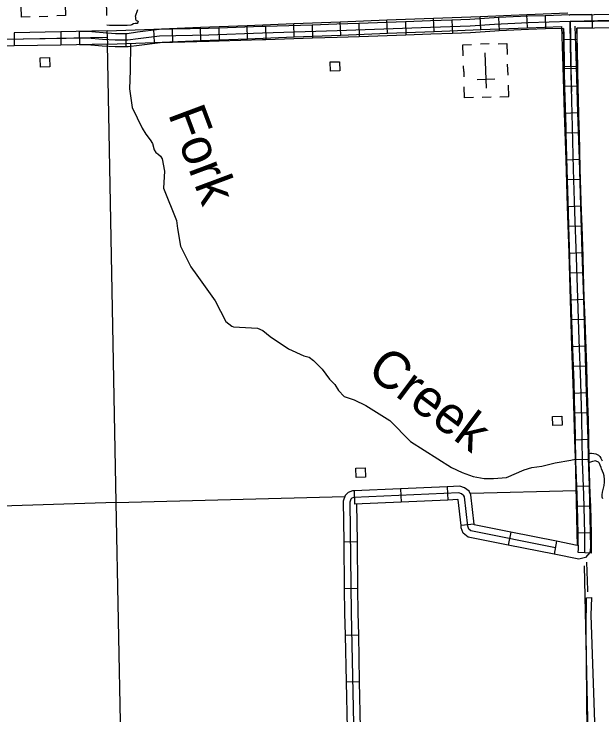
# Model space of a CAD drawing. Extents: x 1084508 to 1142749, y 1057638 to 1093403.
# Drawn here: x 1109281 to 1111369, y 1070069 to 1072558 of the extents above; entities that cross this region are included whole.
import ezdxf

# ---------------------------------------------------------------- set-up
doc = ezdxf.new("R2010")
doc.units = 0
for name, color, linetype in [('Level 2', 7, 'Continuous'), ('Level 32', 7, 'Continuous'), ('Level 35', 7, 'Continuous'), ('Level 47', 7, 'Continuous'), ('Level 5', 7, 'Continuous'), ('Level 56', 7, 'Continuous'), ('Level 57', 7, 'Continuous')]:
    doc.layers.add(name, color=color, linetype=linetype)

msp = doc.modelspace()

# ---------------------------------------------------------------- linework, layer by layer
at = {"layer": 'Level 2'}
for points in [[(1109611.1, 1072552.7), (1109576.8, 1074143.1), (1109546.8, 1075817.6), (1109506.3, 1077131.6)], [(1111314.5, 1070611.5), (1111317.9, 1070512.7), (1111318, 1070506.6)], [(1111366.6, 1068307.5), (1111337.4, 1069184.6), (1111306.7, 1070598.6)]]:
    msp.add_lwpolyline(points, dxfattribs=at)
at = {"layer": 'Level 32'}
for p, q in [((1110938.6, 1072502.4), (1110936.8, 1072549.4)), ((1111104.2, 1072508.8), (1111102.4, 1072555.9)), ((1111167.7, 1072551.6), (1111169.1, 1072504.6)), ((1111333.5, 1072556.1), (1111334.6, 1072509)), ((1110276.2, 1072476.5), (1110274.3, 1072523.6)), ((1110441.8, 1072483), (1110439.9, 1072530)), ((1110505.2, 1072524.1), (1110506.9, 1072477)), ((1110607.4, 1072489.5), (1110605.6, 1072536.5)), ((1110670.9, 1072530.1), (1110672.6, 1072483)), ((1110773, 1072495.9), (1110771.2, 1072543)), ((1110836.5, 1072536.1), (1110838.2, 1072489)), ((1111001.7, 1072544.8), (1111003.9, 1072497.8)), ((1109779.4, 1072457.1), (1109777.5, 1072504.2)), ((1109843, 1072503.7), (1109844, 1072456.6)), ((1109945, 1072463.6), (1109943.1, 1072510.6)), ((1110008.3, 1072507.9), (1110010, 1072460.8)), ((1110110.6, 1072470.1), (1110108.7, 1072517.1)), ((1110174.1, 1072513.6), (1110175.5, 1072466.6)), ((1110339.7, 1072518.6), (1110341.2, 1072471.6)), ((1109281, 1072491.4), (1109281.9, 1072444.3)), ((1109446.7, 1072494.5), (1109447.6, 1072447.5)), ((1109512.9, 1072495.4), (1109513.8, 1072448.4)), ((1109613.8, 1072450.7), (1109611.9, 1072497.7)), ((1109678.7, 1072487.9), (1109678.7, 1072440.9)), ((1111280.5, 1072467.1), (1111233.4, 1072466.3)), ((1111230.1, 1072371.7), (1111277.2, 1072373.1)), ((1111235.4, 1072364.6), (1111282.5, 1072365.5)), ((1111284.7, 1072301.7), (1111237.6, 1072300.4)), ((1111235.3, 1072206), (1111282.4, 1072207.5)), ((1111289, 1072136), (1111241.9, 1072134.8)), ((1111240.5, 1072040.4), (1111287.6, 1072041.8)), ((1111293.3, 1071970.4), (1111246.2, 1071969)), ((1111245.7, 1071874.7), (1111292.8, 1071876.2)), ((1111298.4, 1071804.8), (1111251.3, 1071803.3)), ((1111250.9, 1071709.1), (1111297.9, 1071710.5)), ((1111303.6, 1071639.2), (1111256.6, 1071637.7)), ((1111256.1, 1071543.4), (1111303.1, 1071544.9)), ((1111309.2, 1071473.6), (1111262.2, 1071471.9)), ((1111261.3, 1071377.8), (1111308.3, 1071379.2)), ((1111315.1, 1071308), (1111268.1, 1071306.3)), ((1111266.5, 1071212.1), (1111313.5, 1071213.6)), ((1111320.2, 1071142.2), (1111273.1, 1071140.8)), ((1111271.6, 1071046.5), (1111318.7, 1071047.9)), ((1111323.8, 1070976.3), (1111276.7, 1070975.3)), ((1111276.2, 1070880.9), (1111323.3, 1070882.1)), ((1110488.6, 1070865.1), (1110490.6, 1070818)), ((1110654.1, 1070872.2), (1110656.2, 1070825.1)), ((1110819.7, 1070879.3), (1110821.7, 1070832.2)), ((1111329, 1070810.9), (1111282, 1070809.5)), ((1110915.5, 1070746.7), (1110868.7, 1070741.5)), ((1111045.7, 1070718.3), (1111036.5, 1070672.1)), ((1111280.4, 1070715.3), (1111327.5, 1070716.5)), ((1110452.2, 1070684), (1110499.2, 1070684.6)), ((1111208.2, 1070685.8), (1111199, 1070639.7)), ((1111208.2, 1070685.8), (1111199, 1070639.7)), ((1111331.5, 1070643.3), (1111284.5, 1070645.7)), ((1110454.1, 1070518.3), (1110501.2, 1070518.8)), ((1110456.8, 1070352.4), (1110503.9, 1070353.3)), ((1110460.3, 1070186.7), (1110507.4, 1070187.7))]:
    msp.add_line(p, q, dxfattribs=at)
for points in [[(1110771.2, 1072543), (1110936.8, 1072549.4)], [(1110936.8, 1072549.4), (1111102.4, 1072555.9)], [(1111167.7, 1072551.6), (1111106.4, 1072549.7), (1111001.7, 1072544.8)], [(1111102.4, 1072555.9), (1111247.9, 1072561.6)], [(1111333.5, 1072556.1), (1111255.4, 1072554.3), (1111167.7, 1072551.6)], [(1111252.4, 1072554.2), (1111255.5, 1072554.2), (1111341.5, 1072555.7), (1111421.3, 1072556.7)], [(1111255.9, 1072530.7), (1111341.9, 1072532.2), (1111466.7, 1072533.8), (1111618.1, 1072538.3), (1111696, 1072540.4), (1111882.3, 1072545.2), (1112007, 1072548.1), (1112128.3, 1072551)], [(1111665.4, 1072540.4), (1111518.9, 1072536.5), (1111404.2, 1072534.2), (1111256.1, 1072530.8), (1111107.3, 1072526.2), (1110987.5, 1072520.5), (1110900.6, 1072514.9), (1110760.6, 1072509.8), (1110428.4, 1072497.8), (1110163, 1072489.8), (1109972.9, 1072483.1), (1109798.1, 1072479.1), (1109722.1, 1072469.7), (1109684.7, 1072464.4), (1109640.7, 1072464.4), (1109595.4, 1072467.1), (1109542, 1072472.4), (1109391.3, 1072469.7), (1109084.4, 1072464.4)], [(1110108.7, 1072517.1), (1110274.3, 1072523.6)], [(1110274.3, 1072523.6), (1110439.9, 1072530)], [(1110505.2, 1072524.1), (1110427.7, 1072521.3), (1110339.7, 1072518.6)], [(1110439.9, 1072530), (1110605.6, 1072536.5)], [(1110670.9, 1072530.1), (1110505.2, 1072524.1)], [(1110605.6, 1072536.5), (1110771.2, 1072543)], [(1110836.5, 1072536.1), (1110759.8, 1072533.3), (1110670.9, 1072530.1)], [(1111001.7, 1072544.8), (1110986.2, 1072544), (1110899.4, 1072538.4), (1110836.5, 1072536.1)], [(1111308, 1070644.5), (1111308.7, 1070657.9), (1111308.5, 1070686.5), (1111307.9, 1070711), (1111306.9, 1070762.1), (1111304.3, 1070851), (1111300.4, 1070969.1), (1111297.2, 1071120.3), (1111293.6, 1071249.9), (1111288.2, 1071401.2), (1111283, 1071549.3), (1111278.3, 1071694.4), (1111273.2, 1071855.1), (1111268.6, 1072006.7), (1111265, 1072155.9), (1111261.2, 1072298.1), (1111257.4, 1072444), (1111255.9, 1072530.7)], [(1111256.1, 1072530.8), (1111256.8, 1072484.6), (1111259, 1072361.3), (1111261.2, 1072283)], [(1109611.9, 1072497.7), (1109777.5, 1072504.2)], [(1109843, 1072503.7), (1109796.4, 1072502.6), (1109719, 1072493.1), (1109683.1, 1072487.9), (1109678.7, 1072487.9)], [(1109777.5, 1072504.2), (1109943.1, 1072510.6)], [(1110008.3, 1072507.9), (1109972.2, 1072506.6), (1109843, 1072503.7)], [(1109943.1, 1072510.6), (1110108.7, 1072517.1)], [(1110174.1, 1072513.6), (1110162.2, 1072513.3), (1110008.3, 1072507.9)], [(1110339.7, 1072518.6), (1110174.1, 1072513.6)], [(1110773, 1072495.9), (1110938.6, 1072502.4)], [(1110938.6, 1072502.4), (1111104.2, 1072508.8)], [(1111169.1, 1072504.6), (1111108.2, 1072502.7), (1111003.9, 1072497.8)], [(1111104.2, 1072508.8), (1111224.9, 1072513.6)], [(1111232.9, 1072506.5), (1111169.1, 1072504.6)], [(1111224.9, 1072513.6), (1111230.1, 1072371.7)], [(1111233.4, 1072466.3), (1111232.7, 1072506.4)], [(1111232.9, 1072506.5), (1111233.3, 1072484.2), (1111235.4, 1072364.6)], [(1111272.7, 1072515.1), (1111277.2, 1072373.1)], [(1111279.8, 1072507.6), (1111342.2, 1072508.7), (1111421.9, 1072509.7)], [(1111280.5, 1072467.1), (1111279.8, 1072507.6)], [(1111334.6, 1072509), (1111280, 1072507.8)], [(1111280, 1072507.8), (1111280.4, 1072485), (1111282.5, 1072365.5)], [(1109612.8, 1072474.2), (1108892, 1072460.4)], [(1109446.7, 1072494.5), (1109281, 1072491.4)], [(1109611.9, 1072497.7), (1109446.7, 1072494.5)], [(1109678.7, 1072487.9), (1109641.4, 1072487.9), (1109597.2, 1072490.5), (1109543, 1072496), (1109512.9, 1072495.4)], [(1110110.6, 1072470.1), (1110276.2, 1072476.5)], [(1110276.2, 1072476.5), (1110441.8, 1072483)], [(1110506.9, 1072477), (1110429.2, 1072474.2), (1110341.2, 1072471.6)], [(1110441.8, 1072483), (1110607.4, 1072489.5)], [(1110672.6, 1072483), (1110506.9, 1072477)], [(1110607.4, 1072489.5), (1110773, 1072495.9)], [(1110838.2, 1072489), (1110761.5, 1072486.2), (1110672.6, 1072483)], [(1111003.9, 1072497.8), (1110988.8, 1072497), (1110901.8, 1072491.4), (1110838.2, 1072489)], [(1109613.8, 1072450.7), (1109447.6, 1072447.5)], [(1109678.7, 1072440.9), (1109640, 1072440.9), (1109593.5, 1072443.6), (1109541, 1072448.8), (1109513.8, 1072448.4)], [(1109613.8, 1072450.7), (1109779.4, 1072457.1)], [(1109844, 1072456.6), (1109799.8, 1072455.6), (1109725.2, 1072446.4), (1109686.4, 1072440.9), (1109678.7, 1072440.9)], [(1109779.4, 1072457.1), (1109945, 1072463.6)], [(1110010, 1072460.8), (1109973.6, 1072459.6), (1109844, 1072456.6)], [(1109945, 1072463.6), (1110110.6, 1072470.1)], [(1110175.5, 1072466.6), (1110163.7, 1072466.2), (1110010, 1072460.8)], [(1110341.2, 1072471.6), (1110175.5, 1072466.6)], [(1111237.6, 1072300.4), (1111233.8, 1072443.5), (1111233.4, 1072466.3)], [(1111284.7, 1072301.7), (1111280.9, 1072444.5), (1111280.5, 1072467.1)], [(1109281.9, 1072444.3), (1109116.2, 1072441.1)], [(1109447.6, 1072447.5), (1109281.9, 1072444.3)], [(1111230.1, 1072371.7), (1111235.3, 1072206)], [(1111277.2, 1072373.1), (1111282.4, 1072207.5)], [(1111241.9, 1072134.8), (1111241.4, 1072155.3), (1111237.7, 1072297.4), (1111237.6, 1072300.4)], [(1111289, 1072136), (1111288.5, 1072156.5), (1111284.8, 1072298.7), (1111284.7, 1072301.7)], [(1111235.3, 1072206), (1111240.5, 1072040.4)], [(1111282.4, 1072207.5), (1111287.6, 1072041.8)], [(1111246.2, 1071969), (1111245.1, 1072006.1), (1111241.9, 1072134.8)], [(1111293.3, 1071970.4), (1111292.2, 1072007.4), (1111289, 1072136)], [(1111240.5, 1072040.4), (1111245.7, 1071874.7)], [(1111287.6, 1072041.8), (1111292.8, 1071876.2)], [(1111251.3, 1071803.3), (1111249.7, 1071854.3), (1111246.2, 1071969)], [(1111298.4, 1071804.8), (1111296.7, 1071855.8), (1111293.3, 1071970.4)], [(1111292.8, 1071876.2), (1111297.9, 1071710.5)], [(1111245.7, 1071874.7), (1111250.9, 1071709.1)], [(1111256.6, 1071637.7), (1111254.8, 1071693.7), (1111251.3, 1071803.3)], [(1111303.6, 1071639.2), (1111301.8, 1071695.2), (1111298.4, 1071804.8)], [(1111250.9, 1071709.1), (1111256.1, 1071543.4)], [(1111297.9, 1071710.5), (1111303.1, 1071544.9)], [(1111262.2, 1071471.9), (1111259.4, 1071548.5), (1111256.6, 1071637.7)], [(1111309.2, 1071473.6), (1111306.5, 1071550.1), (1111303.6, 1071639.2)], [(1111256.1, 1071543.4), (1111261.3, 1071377.8)], [(1111303.1, 1071544.9), (1111308.3, 1071379.2)], [(1111268.1, 1071306.3), (1111264.7, 1071400.4), (1111262.2, 1071471.9)], [(1111315.1, 1071308), (1111311.8, 1071402.1), (1111309.2, 1071473.6)], [(1111308.3, 1071379.2), (1111313.5, 1071213.6)], [(1111261.3, 1071377.8), (1111266.5, 1071212.1)], [(1111273.1, 1071140.8), (1111270.1, 1071249.1), (1111268.1, 1071306.3)], [(1111320.2, 1071142.2), (1111317.1, 1071250.6), (1111315.1, 1071308)], [(1111266.5, 1071212.1), (1111271.6, 1071046.5)], [(1111313.5, 1071213.6), (1111318.7, 1071047.9)], [(1111276.7, 1070975.3), (1111273.7, 1071119.7), (1111273.1, 1071140.8)], [(1111323.8, 1070976.3), (1111320.8, 1071120.9), (1111320.2, 1071142.2)], [(1111271.6, 1071046.5), (1111273.7, 1070981.5), (1111276.2, 1070880.9)], [(1111318.7, 1071047.9), (1111320.7, 1070982.9), (1111323.3, 1070882.1)], [(1111282, 1070809.5), (1111280.7, 1070850.3), (1111276.9, 1070968.5), (1111276.7, 1070975.3)], [(1111329, 1070810.9), (1111327.8, 1070851.8), (1111324, 1070969.8), (1111323.8, 1070976.3)], [(1110915.5, 1070746.7), (1110903.9, 1070850.5), (1110897.6, 1070863.1), (1110880.9, 1070875.9), (1110863.8, 1070881.1), (1110819.7, 1070879.3)], [(1111276.2, 1070880.9), (1111280.4, 1070715.3)], [(1111323.3, 1070882.1), (1111327.5, 1070716.5)], [(1110488.6, 1070865.1), (1110483.3, 1070864.8), (1110468.3, 1070859.4), (1110456.7, 1070848.1), (1110450.5, 1070828.1), (1110452.2, 1070684)], [(1111203.6, 1070662.8), (1110903.9, 1070722.6), (1110896.2, 1070728.7), (1110892.7, 1070738.9), (1110881, 1070843.7), (1110878.9, 1070847.7), (1110869.9, 1070854.6), (1110860.7, 1070857.4), (1110487.9, 1070841.5), (1110481.1, 1070839), (1110477.4, 1070835.4), (1110474, 1070824.6), (1110478.7, 1070431.3), (1110488.1, 1069980.9), (1110508.2, 1069458.5), (1110516.7, 1068862.4), (1110519.6, 1068337.8)], [(1110654.1, 1070872.2), (1110488.6, 1070865.1)], [(1110819.7, 1070879.3), (1110654.1, 1070872.2)], [(1110821.7, 1070832.2), (1110656.2, 1070825.1)], [(1110868.7, 1070741.5), (1110858.4, 1070833.5), (1110857.7, 1070833.8), (1110821.7, 1070832.2)], [(1110656.2, 1070825.1), (1110490.6, 1070818)], [(1110497.7, 1070818.3), (1110499.2, 1070684.6)], [(1111284.5, 1070645.7), (1111285.2, 1070658.4), (1111285, 1070686.1), (1111284.4, 1070710.5), (1111283.4, 1070761.5), (1111282, 1070809.5)], [(1111331.5, 1070643.3), (1111332.2, 1070657.4), (1111332, 1070686.8), (1111331.5, 1070711.5), (1111330.5, 1070762.7), (1111329, 1070810.9)], [(1111036.5, 1070672.1), (1110893.9, 1070700.7), (1110876.2, 1070714.4), (1110869.6, 1070733.8), (1110868.7, 1070741.5)], [(1111045.7, 1070718.3), (1110915.8, 1070744.3), (1110915.5, 1070746.7)], [(1111208.2, 1070685.8), (1111045.7, 1070718.3)], [(1111280.4, 1070715.3), (1111281.5, 1070671.2)], [(1111327.5, 1070716.5), (1111328.8, 1070663.1), (1111326.1, 1070645.6), (1111311, 1070627.6), (1111287.2, 1070622)], [(1110452.2, 1070684), (1110454.1, 1070518.3)], [(1110499.2, 1070684.6), (1110501.2, 1070518.8)], [(1111281.5, 1070671.2), (1111208.2, 1070685.8)], [(1111199, 1070639.7), (1111036.5, 1070672.1)], [(1111287.2, 1070622), (1111199, 1070639.7)], [(1110454.1, 1070518.3), (1110455.2, 1070431), (1110456.8, 1070352.4)], [(1110501.2, 1070518.8), (1110502.2, 1070431.7), (1110503.9, 1070353.3)], [(1110456.8, 1070352.4), (1110460.3, 1070186.7)], [(1110503.9, 1070353.3), (1110507.4, 1070187.7)], [(1110460.3, 1070186.7), (1110463.8, 1070021)], [(1110507.4, 1070187.7), (1110510.8, 1070022)]]:
    msp.add_lwpolyline(points, dxfattribs=at)
at = {"layer": 'Level 35'}
for points in [[(1109694.1, 1072453.8), (1109693.4, 1072356.6), (1109691.7, 1072291.7), (1109700.6, 1072225.6), (1109735.7, 1072152), (1109748.9, 1072131), (1109764.9, 1072111.1), (1109772.8, 1072098.4), (1109778.9, 1072075.3), (1109785.1, 1072066), (1109792.1, 1072061.8), (1109801.5, 1072052.7), (1109807.7, 1072044), (1109815.4, 1071999.3), (1109812.2, 1071939.4), (1109857.7, 1071824.3), (1109862, 1071796.4), (1109872.4, 1071733.1), (1109909.5, 1071660), (1109930.7, 1071631), (1109995.3, 1071539.8), (1110033, 1071466.3), (1110054.8, 1071449.1), (1110060.9, 1071446.7), (1110145.4, 1071442), (1110164.5, 1071433.8), (1110190.5, 1071412.6), (1110255.9, 1071368.6), (1110310.6, 1071344.7), (1110329.6, 1071339.3), (1110345, 1071327.5), (1110375.7, 1071296.6), (1110401.6, 1071261.5), (1110420, 1071242)], [(1110420, 1071242), (1110432.9, 1071221.3), (1110453.6, 1071199.9), (1110488.5, 1071187.7), (1110529.9, 1071168.2), (1110615.3, 1071114.1), (1110688.8, 1071040.4), (1110835, 1070947.3), (1110873.1, 1070930.5), (1110911.8, 1070915.6), (1110950.9, 1070908.6), (1110983.9, 1070908.7), (1111029.9, 1070912.3), (1111093.4, 1070939), (1111120.4, 1070947.7), (1111155.4, 1070952.9), (1111203.1, 1070963.8), (1111258, 1070973.3), (1111273.8, 1070977.5)], [(1111323.8, 1070997), (1111323.9, 1070997), (1111328.7, 1070998.2), (1111332.5, 1070998.2), (1111340.1, 1070998), (1111347, 1070996.3), (1111352.3, 1070994.2), (1111356.3, 1070991.5), (1111361.3, 1070986.3), (1111365.1, 1070980.3), (1111369.9, 1070971.8)], [(1111371.8, 1070836.4), (1111370.4, 1070842.9), (1111370.1, 1070850.3), (1111370.8, 1070860.3), (1111377, 1070884.3), (1111378.2, 1070895.1), (1111377.8, 1070905.3), (1111376.6, 1070917.9), (1111374.7, 1070926.7), (1111367.3, 1070943.4), (1111365.8, 1070947.5), (1111363.2, 1070956.5), (1111360.8, 1070962), (1111359.2, 1070963.7), (1111356.3, 1070966.5), (1111348.7, 1070970.3), (1111345.8, 1070971.1), (1111341.8, 1070970.3), (1111335.6, 1070969.4), (1111328.5, 1070966.5), (1111325.1, 1070965.5)]]:
    msp.add_lwpolyline(points, dxfattribs=at)
at = {"layer": 'Level 47'}
msp.add_lwpolyline([(1109719.6, 1072572), (1109711.7, 1072548.5), (1109712.4, 1072547.1), (1109712, 1072539.1), (1109714.7, 1072534.6), (1109720.1, 1072533), (1109721.8, 1072531.1), (1109721, 1072527.1), (1109718, 1072524.4), (1109711, 1072523.9), (1109705, 1072522.7), (1109699.1, 1072519.1), (1109696.1, 1072518), (1109683, 1072516.5), (1109620.4, 1072517.4), (1109610.7, 1072517.7)], dxfattribs=at)
at = {"layer": 'Level 5'}
for points in [[(1109689.8, 1068352.7), (1109676.7, 1069147.6), (1109643.9, 1070823.4), (1109613.3, 1072450.6)], [(1110903.2, 1070856.7), (1111276.6, 1070866.6)], [(1109643.9, 1070823.4), (1110455.7, 1070844.9)], [(1109643.9, 1070823.4), (1109160.3, 1070807.7)]]:
    msp.add_lwpolyline(points, dxfattribs=at)
at = {"layer": 'Level 56'}
for points in [[(1109375.3, 1072369.3), (1109374.1, 1072402), (1109406.9, 1072403.1), (1109408, 1072370.4)], [(1110405.1, 1072354.7), (1110404, 1072387.4), (1110436.7, 1072388.5), (1110437.8, 1072355.9)], [(1111194.5, 1071096.5), (1111193.4, 1071129.1), (1111226.1, 1071130.3), (1111227.3, 1071097.6)], [(1110496.1, 1070912.7), (1110495, 1070945.3), (1110527.7, 1070946.4), (1110528.9, 1070913.8)]]:
    msp.add_lwpolyline(points, close=True, dxfattribs=at)
at = {"layer": 'Level 57'}
for p, q in [((1109370, 1072548.8), (1109401.4, 1072549.9)), ((1110968.7, 1072451.3), (1110937.3, 1072450.2)), ((1110958.6, 1072293.9), (1110954.2, 1072419.4)), ((1110878, 1072354), (1110877.3, 1072373.9)), ((1111035.5, 1072340.1), (1111034.1, 1072379.3)), ((1110878, 1072354), (1110878.6, 1072334.7)), ((1110956.4, 1072356.7), (1110956.4, 1072356.7)), ((1110956.4, 1072356.7), (1110956.4, 1072356.7)), ((1110988.8, 1072326.4), (1110925.8, 1072324.2)), ((1110943.8, 1072262), (1110975.2, 1072263.1)), ((1111312.7, 1070376), (1111314, 1070485.2)), ((1111314, 1070485.2), (1111331.5, 1070485.7)), ((1111331.5, 1070485.7), (1111329.3, 1070423.6)), ((1111329.3, 1070423.6), (1111344.8, 1069970.3)), ((1111317.9, 1069806.8), (1111312.7, 1070376))]:
    msp.add_line(p, q, dxfattribs=at)
for points in [[(1109338.5, 1072547.7), (1109307.1, 1072546.6), (1109305.8, 1072585.8)], [(1109462.6, 1072591.2), (1109464, 1072552), (1109432.6, 1072550.9)], [(1110876.1, 1072408.9), (1110874.7, 1072448.1), (1110906.1, 1072449.2)], [(1111000.2, 1072452.4), (1111031.6, 1072453.5), (1111032.9, 1072414.3)], [(1110912.6, 1072261), (1110881.2, 1072259.9), (1110879.9, 1072299.1)], [(1111006.7, 1072264.2), (1111038.1, 1072265.3), (1111036.7, 1072304.5)]]:
    msp.add_lwpolyline(points, dxfattribs=at)

# ---------------------------------------------------------------- texts
at = {"layer": 'Level 35'}
for s, rotation, p in [('Fork', 290.4551, (1109827.1, 1072203.5)), ('Creek', 323.1196, (1110529.1, 1071280.4))]:
    msp.add_text(s, height=132.58, rotation=rotation, dxfattribs=at).set_placement(p)

doc.saveas('drawing.dxf')
